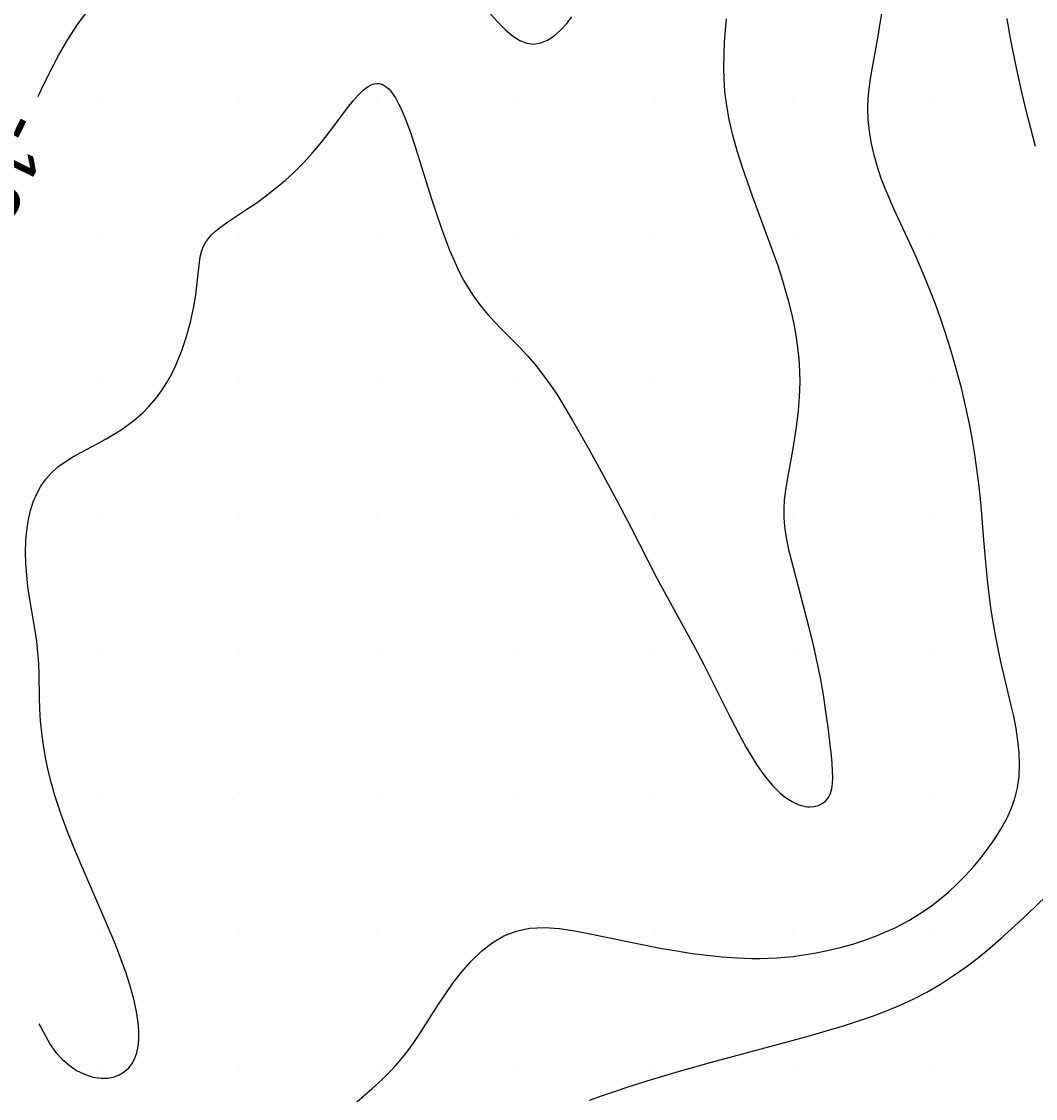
# Model space of a CAD drawing. Extents: x 2602990 to 2605851, y 618069 to 619180.
# Drawn here: x 2604237.14 to 2604273.75, y 618698.95 to 618737.85 of the extents above; entities that cross this region are included whole.
import ezdxf

# ---------------------------------------------------------------- set-up
doc = ezdxf.new("R2010")
doc.units = 0
for name, color, linetype in [('Default', 7, 'Continuous'), ('DTM Contours Minor', 7, 'Continuous'), ('DTM Contours Minor Text', 7, 'Continuous'), ('Exist DTM Scan Elevation Point', 7, 'Continuous')]:
    doc.layers.add(name, color=color, linetype=linetype)

# ---------------------------------------------------------------- blocks, each defined once
blk = doc.blocks.new('POINT_DISPLAY')
at = {"layer": 'Default'}
blk.add_line((0, 0), (0, 0), dxfattribs=at)

msp = doc.modelspace()

# ---------------------------------------------------------------- linework, layer by layer
at = {"layer": 'DTM Contours Minor'}
for points in [[(2604237.74, 618735.14), (2604237.861, 618735.402), (2604238.159, 618736.017), (2604238.476, 618736.618), (2604238.81, 618737.195), (2604239.161, 618737.737), (2604239.529, 618738.231)], [(2604249.244, 618698.827), (2604249.801, 618699.31), (2604250.144, 618699.626), (2604250.436, 618699.917), (2604250.613, 618700.106), (2604250.785, 618700.301), (2604250.954, 618700.504), (2604251.12, 618700.716), (2604251.282, 618700.937), (2604251.512, 618701.275), (2604251.97, 618701.997), (2604252.207, 618702.371), (2604252.455, 618702.747), (2604252.717, 618703.12), (2604253.035, 618703.53), (2604253.377, 618703.917), (2604253.744, 618704.27), (2604254.137, 618704.576), (2604254.555, 618704.823), (2604255, 618705), (2604255.498, 618705.101), (2604256.019, 618705.126), (2604256.559, 618705.09), (2604257.112, 618705.01), (2604257.672, 618704.902), (2604259.248, 618704.568), (2604260.258, 618704.374), (2604260.805, 618704.279), (2604261.353, 618704.194), (2604261.898, 618704.122), (2604262.44, 618704.065), (2604262.976, 618704.026), (2604263.506, 618704.008), (2604263.81, 618704.008), (2604264.112, 618704.016), (2604264.412, 618704.031), (2604264.709, 618704.055), (2604265.004, 618704.085), (2604265.298, 618704.123), (2604265.772, 618704.199), (2604266.241, 618704.292), (2604266.701, 618704.403), (2604267.152, 618704.53), (2604267.59, 618704.672), (2604268.013, 618704.829), (2604268.257, 618704.929), (2604268.496, 618705.034), (2604268.729, 618705.144), (2604268.957, 618705.261), (2604269.181, 618705.383), (2604269.4, 618705.511), (2604269.703, 618705.704), (2604269.999, 618705.91), (2604270.289, 618706.133), (2604270.608, 618706.402), (2604270.919, 618706.691), (2604271.22, 618706.997), (2604271.51, 618707.317), (2604271.787, 618707.65), (2604272.049, 618707.993), (2604272.289, 618708.335), (2604272.508, 618708.684), (2604272.704, 618709.043), (2604272.872, 618709.41), (2604273.006, 618709.786), (2604273.103, 618710.173), (2604273.161, 618710.583), (2604273.18, 618711.004), (2604273.165, 618711.432), (2604273.12, 618711.869), (2604273.052, 618712.311), (2604272.966, 618712.758), (2604272.881, 618713.145), (2604272.503, 618714.725), (2604272.413, 618715.129), (2604272.317, 618715.61), (2604272.232, 618716.095), (2604272.156, 618716.583), (2604272.089, 618717.073), (2604272.032, 618717.563), (2604271.982, 618718.052), (2604271.892, 618719.133), (2604271.803, 618720.215), (2604271.752, 618720.734), (2604271.693, 618721.254), (2604271.626, 618721.774), (2604271.55, 618722.292), (2604271.464, 618722.807), (2604271.369, 618723.317), (2604271.231, 618723.969), (2604271.077, 618724.614), (2604270.907, 618725.255), (2604270.769, 618725.738), (2604270.622, 618726.22), (2604270.468, 618726.699), (2604270.306, 618727.173), (2604270.137, 618727.642), (2604269.961, 618728.104), (2604269.7, 618728.747), (2604269.427, 618729.376), (2604269.146, 618729.996), (2604268.638, 618731.089), (2604268.477, 618731.453), (2604268.325, 618731.818), (2604268.186, 618732.184), (2604268.045, 618732.603), (2604267.925, 618733.024), (2604267.829, 618733.448), (2604267.758, 618733.872), (2604267.715, 618734.296), (2604267.703, 618734.72), (2604267.716, 618735.071), (2604267.748, 618735.422), (2604267.794, 618735.775), (2604267.851, 618736.131), (2604268.068, 618737.321), (2604268.15, 618737.796), (2604268.228, 618738.278)], [(2604254.049, 618738.152), (2604254.327, 618737.84), (2604254.598, 618737.564), (2604254.863, 618737.336), (2604255.126, 618737.166), (2604255.387, 618737.064), (2604255.636, 618737.037), (2604255.885, 618737.077), (2604256.13, 618737.176), (2604256.37, 618737.331), (2604256.604, 618737.535), (2604256.828, 618737.783), (2604257.007, 618738.02)], [(2604237.761, 618701.65), (2604237.849, 618701.502), (2604238.005, 618701.209), (2604238.176, 618700.906), (2604238.379, 618700.612), (2604238.599, 618700.367), (2604238.851, 618700.151), (2604239.126, 618699.968), (2604239.415, 618699.824), (2604239.712, 618699.726), (2604240.007, 618699.68), (2604240.236, 618699.684), (2604240.455, 618699.725), (2604240.66, 618699.8), (2604240.845, 618699.91), (2604241.007, 618700.054), (2604241.142, 618700.23), (2604241.232, 618700.407), (2604241.301, 618700.606), (2604241.347, 618700.825), (2604241.372, 618701.063), (2604241.376, 618701.32), (2604241.36, 618701.592), (2604241.3, 618702.025), (2604241.202, 618702.487), (2604241.071, 618702.972), (2604240.911, 618703.474), (2604240.728, 618703.991), (2604240.526, 618704.515), (2604240.198, 618705.31), (2604239.304, 618707.363), (2604239.039, 618707.991), (2604238.788, 618708.619), (2604238.557, 618709.242), (2604238.353, 618709.858), (2604238.216, 618710.334), (2604238.099, 618710.802), (2604238.003, 618711.262), (2604237.925, 618711.715), (2604237.866, 618712.16), (2604237.825, 618712.595), (2604237.801, 618713.021), (2604237.788, 618713.439), (2604237.771, 618714.257), (2604237.756, 618714.659), (2604237.728, 618715.059), (2604237.683, 618715.456), (2604237.626, 618715.852), (2604237.426, 618717.043), (2604237.369, 618717.443), (2604237.323, 618717.858), (2604237.293, 618718.273), (2604237.282, 618718.684), (2604237.291, 618719.088), (2604237.324, 618719.48), (2604237.382, 618719.858), (2604237.459, 618720.188), (2604237.56, 618720.501), (2604237.686, 618720.795), (2604237.837, 618721.07), (2604238.015, 618721.324), (2604238.22, 618721.554), (2604238.453, 618721.761), (2604238.709, 618721.949), (2604238.985, 618722.122), (2604239.277, 618722.287), (2604239.887, 618722.613), (2604240.17, 618722.768), (2604240.452, 618722.932), (2604240.73, 618723.106), (2604241.002, 618723.294), (2604241.264, 618723.497), (2604241.515, 618723.718), (2604241.756, 618723.965), (2604241.982, 618724.23), (2604242.192, 618724.514), (2604242.386, 618724.815), (2604242.563, 618725.131), (2604242.723, 618725.461), (2604242.926, 618725.963), (2604243.096, 618726.478), (2604243.234, 618726.993), (2604243.342, 618727.497), (2604243.425, 618727.975), (2604243.484, 618728.415), (2604243.56, 618729.142), (2604243.592, 618729.347), (2604243.636, 618729.536), (2604243.697, 618729.709), (2604243.78, 618729.868), (2604243.885, 618730.017), (2604244.01, 618730.157), (2604244.156, 618730.292), (2604244.32, 618730.424), (2604244.619, 618730.635), (2604245.276, 618731.067), (2604245.605, 618731.294), (2604245.949, 618731.544), (2604246.3, 618731.817), (2604246.651, 618732.111), (2604246.997, 618732.424), (2604247.331, 618732.757), (2604247.635, 618733.093), (2604247.921, 618733.437), (2604248.192, 618733.782), (2604248.908, 618734.73), (2604249.109, 618734.981), (2604249.298, 618735.196), (2604249.389, 618735.289), (2604249.478, 618735.371), (2604249.567, 618735.442), (2604249.653, 618735.502), (2604249.737, 618735.549), (2604249.82, 618735.583), (2604249.901, 618735.605), (2604249.98, 618735.613), (2604250.056, 618735.608), (2604250.129, 618735.591), (2604250.202, 618735.562), (2604250.273, 618735.52), (2604250.342, 618735.467), (2604250.411, 618735.402), (2604250.469, 618735.336), (2604250.527, 618735.262), (2604250.641, 618735.088), (2604250.753, 618734.883), (2604250.843, 618734.696), (2604250.932, 618734.491), (2604251.022, 618734.268), (2604251.202, 618733.775), (2604251.45, 618733.025), (2604251.945, 618731.448), (2604252.12, 618730.909), (2604252.301, 618730.378), (2604252.446, 618729.977), (2604252.597, 618729.589), (2604252.755, 618729.215), (2604252.922, 618728.856), (2604253.099, 618728.513), (2604253.288, 618728.19), (2604253.506, 618727.864), (2604253.737, 618727.558), (2604253.976, 618727.271), (2604254.221, 618727), (2604254.467, 618726.741), (2604255.14, 618726.059), (2604255.413, 618725.77), (2604255.673, 618725.474), (2604255.92, 618725.166), (2604256.16, 618724.839), (2604256.278, 618724.667), (2604256.463, 618724.387), (2604256.647, 618724.093), (2604257.02, 618723.467), (2604257.646, 618722.363), (2604258.143, 618721.463), (2604258.649, 618720.521), (2604259.136, 618719.589), (2604260.073, 618717.77), (2604260.559, 618716.861), (2604261.302, 618715.505), (2604261.545, 618715.055), (2604261.783, 618714.604), (2604262.244, 618713.691), (2604262.686, 618712.801), (2604262.903, 618712.374), (2604263.121, 618711.963), (2604263.306, 618711.631), (2604263.492, 618711.315), (2604263.68, 618711.018), (2604263.869, 618710.741), (2604264.06, 618710.488), (2604264.253, 618710.261), (2604264.395, 618710.113), (2604264.537, 618709.981), (2604264.679, 618709.863), (2604264.821, 618709.762), (2604264.962, 618709.676), (2604265.102, 618709.606), (2604265.188, 618709.57), (2604265.273, 618709.541), (2604265.357, 618709.518), (2604265.439, 618709.502), (2604265.52, 618709.491), (2604265.6, 618709.487), (2604265.765, 618709.497), (2604265.917, 618709.536), (2604266.055, 618709.602), (2604266.176, 618709.695), (2604266.275, 618709.817), (2604266.35, 618709.966), (2604266.398, 618710.133), (2604266.425, 618710.324), (2604266.433, 618710.541), (2604266.427, 618710.784), (2604266.409, 618711.051), (2604266.382, 618711.344), (2604266.33, 618711.83), (2604266.265, 618712.363), (2604266.186, 618712.934), (2604266.093, 618713.533), (2604265.984, 618714.15), (2604265.86, 618714.774), (2604265.722, 618715.387), (2604265.573, 618715.993), (2604265.267, 618717.155), (2604264.985, 618718.214), (2604264.85, 618718.765), (2604264.794, 618719.025), (2604264.747, 618719.276), (2604264.711, 618719.519), (2604264.686, 618719.756), (2604264.676, 618719.92), (2604264.672, 618720.083), (2604264.674, 618720.245), (2604264.693, 618720.568), (2604264.733, 618720.918), (2604264.793, 618721.301), (2604264.987, 618722.353), (2604265.067, 618722.817), (2604265.138, 618723.299), (2604265.197, 618723.794), (2604265.236, 618724.299), (2604265.252, 618724.81), (2604265.244, 618725.234), (2604265.217, 618725.659), (2604265.172, 618726.084), (2604265.11, 618726.508), (2604265.033, 618726.93), (2604264.941, 618727.35), (2604264.836, 618727.771), (2604264.718, 618728.189), (2604264.591, 618728.606), (2604264.455, 618729.02), (2604264.165, 618729.847), (2604263.551, 618731.507), (2604263.353, 618732.055), (2604263.161, 618732.612), (2604262.982, 618733.174), (2604262.823, 618733.741), (2604262.691, 618734.309), (2604262.592, 618734.876), (2604262.54, 618735.326), (2604262.51, 618735.773), (2604262.5, 618736.219), (2604262.507, 618736.661), (2604262.527, 618737.101), (2604262.558, 618737.539), (2604262.595, 618737.946)], [(2604273.754, 618733.339), (2604273.582, 618733.987), (2604273.418, 618734.634), (2604273.236, 618735.407), (2604273.07, 618736.172), (2604272.917, 618736.932), (2604272.821, 618737.444), (2604272.733, 618737.955)], [(2604257.651, 618698.894), (2604258.116, 618699.06), (2604258.582, 618699.22), (2604259.046, 618699.375), (2604259.888, 618699.642), (2604260.894, 618699.94), (2604262.05, 618700.265), (2604265.466, 618701.182), (2604266.163, 618701.378), (2604266.861, 618701.588), (2604267.368, 618701.751), (2604267.873, 618701.926), (2604268.375, 618702.116), (2604268.871, 618702.322), (2604269.359, 618702.548), (2604269.835, 618702.794), (2604270.324, 618703.08), (2604270.797, 618703.388), (2604271.254, 618703.712), (2604271.693, 618704.049), (2604272.114, 618704.392), (2604272.516, 618704.738), (2604273.009, 618705.183), (2604273.475, 618705.621), (2604274.137, 618706.263)]]:
    msp.add_lwpolyline(points, dxfattribs=at)

# ---------------------------------------------------------------- block references
at = {"layer": 'Exist DTM Scan Elevation Point', "xscale": 1.3123333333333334, "yscale": 1.3123333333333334}
for p in [(2604240, 618735), (2604245, 618735), (2604250, 618735), (2604255, 618735), (2604260, 618735), (2604265, 618735), (2604270, 618735), (2604240, 618730), (2604245, 618730), (2604250, 618730), (2604255, 618730), (2604260, 618730), (2604265, 618730), (2604270, 618730), (2604240, 618725), (2604245, 618725), (2604250, 618725), (2604255, 618725), (2604260, 618725), (2604265, 618725), (2604270, 618725), (2604240, 618720), (2604245, 618720), (2604250, 618720), (2604255, 618720), (2604260, 618720), (2604265, 618720), (2604270, 618720), (2604240, 618715), (2604245, 618715), (2604250, 618715), (2604255, 618715), (2604260, 618715), (2604265, 618715), (2604270, 618715), (2604240, 618710), (2604245, 618710), (2604250, 618710), (2604255, 618710), (2604260, 618710), (2604265, 618710), (2604270, 618710), (2604240, 618705), (2604245, 618705), (2604250, 618705), (2604255, 618705), (2604260, 618705), (2604265, 618705), (2604270, 618705), (2604240, 618700), (2604245, 618700), (2604250, 618700), (2604255, 618700), (2604260, 618700), (2604265, 618700), (2604270, 618700)]:
    msp.add_blockref('POINT_DISPLAY', p, dxfattribs=at)

# ---------------------------------------------------------------- texts
at = {"layer": 'DTM Contours Minor Text'}
msp.add_text('-13', height=2, rotation=243.7258, dxfattribs=at).set_placement((2604236.567, 618734.738))

doc.saveas('drawing.dxf')
